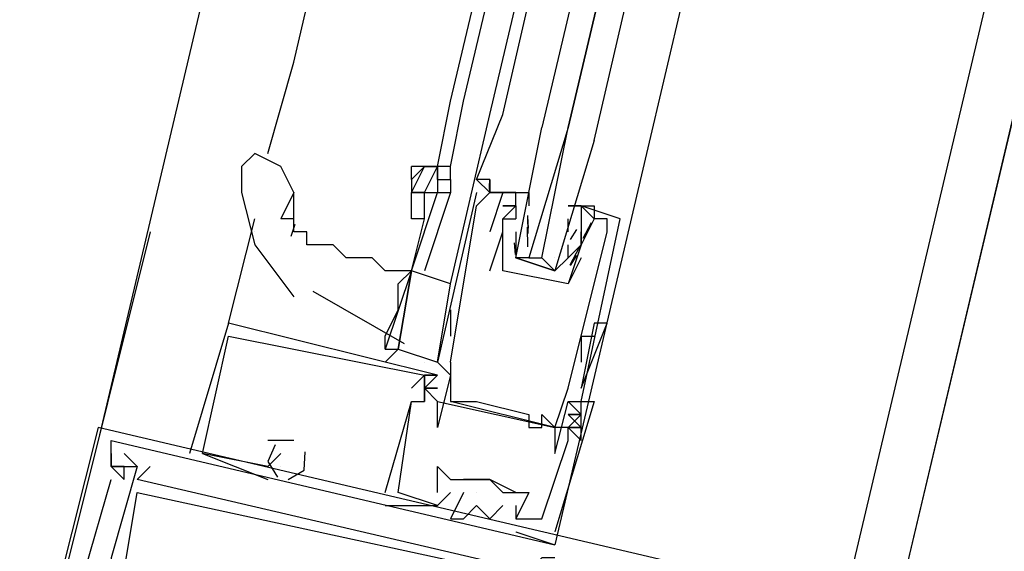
# Model space of a CAD drawing. Header units: feet. Extents: x -79 to 198, y -22 to 181.
# Tile 293 of 318: x 106.187 to 107.192, y 150.291 to 150.835. Entities that reach past the tile are written whole.
import ezdxf

# ---------------------------------------------------------------- set-up
doc = ezdxf.new("R2010")
doc.units = ezdxf.units.FT
doc.layers.add('A-LINEA', color=7, linetype='CONTINUOUS')

msp = doc.modelspace()

# ---------------------------------------------------------------- linework, layer by layer
at = {"layer": 'A-LINEA'}
for p, q in [((107, 149.8844), (108.88, 157.8178)), ((107.9733, 157.6311), (106.2667, 150.4044)), ((108.7333, 157.4578), (107.0267, 150.2311)), ((106.4667, 150.7911), (107.1867, 153.8844)), ((106.6267, 150.7511), (107.36, 153.8444)), ((106.64, 150.7511), (107.3733, 153.8444)), ((106.6667, 150.7378), (107.4, 153.8444)), ((106.68, 150.7378), (107.4, 153.8311)), ((107.56, 153.8044), (106.8267, 150.6978)), ((106.44, 150.6978), (106.4667, 150.7911)), ((106.6133, 150.6844), (106.6267, 150.7511)), ((106.6267, 150.6844), (106.64, 150.7511)), ((106.6267, 150.5644), (106.6667, 150.7378)), ((106.8267, 150.6978), (106.7333, 150.2978)), ((106.5867, 150.6711), (106.5867, 150.6844)), ((106.6, 150.6844), (106.6, 150.6844)), ((106.6133, 150.6711), (106.6133, 150.6844)), ((106.6133, 150.6844), (106.6133, 150.6844)), ((106.6267, 150.6711), (106.6267, 150.6844)), ((106.6665, 150.661), (106.6666, 150.6672)), ((106.6665, 150.661), (106.6666, 150.6672)), ((106.6665, 150.661), (106.6666, 150.6672)), ((106.4667, 150.6578), (106.4533, 150.6311)), ((106.4667, 150.6311), (106.4667, 150.6578)), ((106.6533, 150.6578), (106.6533, 150.6578)), ((106.6533, 150.6578), (106.6533, 150.6578)), ((106.6533, 150.6578), (106.6533, 150.6578)), ((106.6533, 150.6578), (106.6533, 150.6578)), ((106.6533, 150.6578), (106.6533, 150.6578)), ((106.6933, 150.6578), (106.6667, 150.6578)), ((106.6667, 150.6578), (106.6667, 150.6578)), ((106.6667, 150.6578), (106.6667, 150.6578)), ((106.68, 150.6578), (106.68, 150.6578)), ((106.6933, 150.6578), (106.6933, 150.6578)), ((106.6533, 150.6444), (106.6533, 150.6444)), ((106.6933, 150.6444), (106.6933, 150.6444)), ((106.6933, 150.6444), (106.6933, 150.6311)), ((106.76, 150.6444), (106.76, 150.6444)), ((106.4, 150.5244), (106.4267, 150.6311)), ((106.4677, 150.6252), (106.4636, 150.6128)), ((106.5867, 150.5778), (106.6, 150.6311)), ((106.68, 150.6311), (106.68, 150.6311)), ((106.6933, 150.6311), (106.6933, 150.6311)), ((106.6933, 150.6311), (106.6933, 150.6311)), ((106.7065, 150.6213), (106.7055, 150.6332)), ((106.7059, 150.616), (106.7056, 150.6343)), ((106.7467, 150.6311), (106.7467, 150.6311)), ((106.7467, 150.6178), (106.7467, 150.6311)), ((106.7467, 150.6311), (106.7467, 150.6311)), ((106.76, 150.6311), (106.76, 150.6311)), ((106.7703, 150.627), (106.7619, 150.6108)), ((106.7733, 150.6311), (106.7733, 150.6311)), ((106.7867, 150.6311), (106.7867, 150.6311)), ((106.7867, 150.6311), (106.7867, 150.6311)), ((106.8, 150.6311), (106.8, 150.6311)), ((106.32, 150.6178), (106.1867, 150.0844)), ((106.4267, 150.6178), (106.4267, 150.6178)), ((106.6667, 150.6178), (106.6667, 150.6178)), ((106.68, 150.6178), (106.68, 150.6178)), ((106.68, 150.6178), (106.68, 150.6178)), ((106.7058, 150.6022), (106.7052, 150.6225)), ((106.7467, 150.6178), (106.7467, 150.6178)), ((106.7552, 150.62), (106.7489, 150.6099)), ((106.76, 150.6178), (106.76, 150.6178)), ((106.76, 150.6178), (106.76, 150.6178)), ((106.7867, 150.6178), (106.7867, 150.6178)), ((106.6932, 150.5946), (106.6922, 150.6065)), ((106.6933, 150.6044), (106.6933, 150.6044)), ((106.758, 150.6016), (106.7484, 150.5836)), ((106.76, 150.6044), (106.76, 150.6044)), ((106.76, 150.6044), (106.76, 150.6044)), ((106.76, 150.6044), (106.76, 150.6044)), ((106.7067, 150.5911), (106.72, 150.5911)), ((106.7333, 150.5911), (106.7333, 150.5911)), ((106.7552, 150.5934), (106.7489, 150.5832)), ((106.76, 150.5911), (106.76, 150.5911)), ((106.5867, 150.5778), (106.5867, 150.5778)), ((106.5867, 150.5778), (106.5867, 150.5778)), ((106.5867, 150.5778), (106.5867, 150.5778)), ((106.6667, 150.5778), (106.6667, 150.5778)), ((106.68, 150.5778), (106.68, 150.5778)), ((106.68, 150.5778), (106.68, 150.5778)), ((106.6133, 150.4844), (106.6267, 150.5644)), ((106.7467, 150.5644), (106.7467, 150.5644)), ((106.7467, 150.5644), (106.7467, 150.5644)), ((106.486, 150.5572), (106.5794, 150.5034)), ((106.6267, 150.5378), (106.6267, 150.5111)), ((106.4, 150.5244), (106.36, 150.3911)), ((106.4, 150.5244), (106.36, 150.3911)), ((106.4, 150.5244), (106.36, 150.3911)), ((106.4, 150.5244), (106.4, 150.5244)), ((106.4, 150.5244), (106.4, 150.5244)), ((106.4, 150.5244), (106.4, 150.5244)), ((106.4, 150.5244), (106.4, 150.5244)), ((106.4, 150.5244), (106.4, 150.5244)), ((106.4, 150.5244), (106.4, 150.5244)), ((106.7733, 150.5244), (106.76, 150.4578)), ((106.7733, 150.5244), (106.76, 150.4578)), ((106.7867, 150.5244), (106.7867, 150.5244)), ((106.4, 150.5111), (106.4, 150.5111)), ((106.4, 150.5111), (106.4, 150.5111)), ((106.4, 150.5111), (106.4, 150.5111)), ((106.76, 150.5111), (106.76, 150.4844)), ((106.76, 150.5111), (106.7733, 150.5111)), ((106.56, 150.4844), (106.5733, 150.4978)), ((106.6, 150.4844), (106.6, 150.4844)), ((106.6133, 150.4844), (106.6133, 150.4844)), ((106.6267, 150.4844), (106.6267, 150.4844)), ((106.6267, 150.4844), (106.6267, 150.4844)), ((106.76, 150.4844), (106.76, 150.4844)), ((106.6, 150.4711), (106.6133, 150.4711)), ((106.6, 150.4711), (106.6, 150.4711)), ((106.6, 150.4711), (106.6, 150.4711)), ((106.6, 150.4711), (106.6133, 150.4711)), ((106.6, 150.4711), (106.6, 150.4711)), ((106.6, 150.4711), (106.6, 150.4711)), ((106.6, 150.4711), (106.6133, 150.4711)), ((106.6, 150.4711), (106.6, 150.4711)), ((106.6, 150.4711), (106.6, 150.4711)), ((106.6133, 150.4711), (106.6133, 150.4711)), ((106.6133, 150.4711), (106.6133, 150.4711)), ((106.6133, 150.4711), (106.6133, 150.4711)), ((106.6133, 150.4711), (106.6133, 150.4711)), ((106.6133, 150.4711), (106.6133, 150.4711)), ((106.6133, 150.4711), (106.6133, 150.4711)), ((106.6267, 150.4711), (106.6267, 150.4711)), ((106.5867, 150.4578), (106.5867, 150.4578)), ((106.5867, 150.4578), (106.5867, 150.4578)), ((106.5867, 150.4578), (106.5867, 150.4578)), ((106.6, 150.4578), (106.6133, 150.4444)), ((106.6, 150.4578), (106.6133, 150.4444)), ((106.6, 150.4578), (106.6, 150.4578)), ((106.6, 150.4578), (106.6, 150.4578)), ((106.6, 150.4578), (106.6133, 150.4444)), ((106.6, 150.4578), (106.6133, 150.4444)), ((106.6, 150.4578), (106.6, 150.4578)), ((106.6, 150.4578), (106.6, 150.4578)), ((106.6, 150.4578), (106.6133, 150.4444)), ((106.6, 150.4578), (106.6133, 150.4444)), ((106.6, 150.4578), (106.6, 150.4578)), ((106.6, 150.4578), (106.6, 150.4578)), ((106.7467, 150.4578), (106.7467, 150.4578)), ((106.76, 150.4578), (106.76, 150.4578)), ((106.5867, 150.4444), (106.5867, 150.4444)), ((106.5867, 150.4444), (106.5867, 150.4444)), ((106.5867, 150.4444), (106.5867, 150.4444)), ((106.5867, 150.4444), (106.5867, 150.4444)), ((106.5867, 150.4444), (106.5867, 150.4444)), ((106.5867, 150.4444), (106.5867, 150.4444)), ((106.6, 150.4444), (106.6, 150.4444)), ((106.6, 150.4444), (106.6, 150.4444)), ((106.6, 150.4444), (106.6, 150.4444)), ((106.6, 150.4444), (106.6, 150.4444)), ((106.6, 150.4444), (106.6, 150.4444)), ((106.6, 150.4444), (106.6, 150.4444)), ((106.6133, 150.4444), (106.6133, 150.4444)), ((106.6267, 150.4444), (106.6267, 150.4444)), ((106.7333, 150.4178), (106.6267, 150.4444)), ((106.7333, 150.4178), (106.6267, 150.4444)), ((106.7333, 150.4178), (106.6267, 150.4444)), ((106.64, 150.4444), (106.64, 150.4444)), ((106.6533, 150.4444), (106.6533, 150.4444)), ((106.7467, 150.4444), (106.7467, 150.4444)), ((106.76, 150.4311), (106.7467, 150.4444)), ((106.76, 150.4444), (106.76, 150.4444)), ((106.76, 150.4444), (106.76, 150.4444)), ((106.76, 150.4444), (106.76, 150.4444)), ((106.76, 150.4444), (106.76, 150.4444)), ((106.7733, 150.4444), (106.7733, 150.4444)), ((106.7733, 150.4444), (106.7733, 150.4444)), ((106.7733, 150.4444), (106.7733, 150.4444)), ((106.7067, 150.4311), (106.7067, 150.4311)), ((106.72, 150.4311), (106.72, 150.4311)), ((106.76, 150.4311), (106.76, 150.4311)), ((106.76, 150.4311), (106.76, 150.4311)), ((106.76, 150.4311), (106.76, 150.4311)), ((106.2667, 150.4178), (106.2667, 150.4178)), ((106.2667, 150.4178), (106.2667, 150.4178)), ((106.2667, 150.4178), (106.2667, 150.4178)), ((106.6133, 150.4178), (106.6133, 150.4178)), ((106.7067, 150.4178), (106.7067, 150.4178)), ((106.72, 150.4178), (106.72, 150.4178)), ((106.7333, 150.4178), (106.7333, 150.4178)), ((106.7333, 150.4178), (106.7333, 150.4178)), ((106.7467, 150.4178), (106.7333, 150.4178)), ((106.7467, 150.4178), (106.7467, 150.4178)), ((106.7467, 150.4178), (106.7467, 150.4178)), ((106.7467, 150.4178), (106.7467, 150.4178)), ((106.7467, 150.4178), (106.7467, 150.4178)), ((106.7467, 150.4178), (106.7467, 150.4178)), ((106.28, 150.4044), (106.28, 150.4044)), ((106.28, 150.4044), (106.28, 150.4044)), ((106.28, 150.4044), (106.28, 150.4044)), ((106.4533, 150.4044), (106.44, 150.4044)), ((106.44, 150.4044), (106.44, 150.4044)), ((106.4533, 150.4044), (106.44, 150.4044)), ((106.44, 150.4044), (106.44, 150.4044)), ((106.4533, 150.4044), (106.44, 150.4044)), ((106.44, 150.4044), (106.44, 150.4044)), ((106.4667, 150.4044), (106.4533, 150.4044)), ((106.4533, 150.4044), (106.4533, 150.4044)), ((106.4667, 150.4044), (106.4533, 150.4044)), ((106.4533, 150.4044), (106.4533, 150.4044)), ((106.4667, 150.4044), (106.4533, 150.4044)), ((106.4533, 150.4044), (106.4533, 150.4044)), ((106.4667, 150.4044), (106.4667, 150.4044)), ((106.4667, 150.4044), (106.4667, 150.4044)), ((106.4667, 150.4044), (106.4667, 150.4044)), ((106.7467, 150.4044), (106.7467, 150.4044)), ((106.7467, 150.4044), (106.7467, 150.4044)), ((106.7467, 150.4044), (106.7467, 150.4044)), ((106.76, 150.4044), (106.76, 150.4044)), ((106.76, 150.4044), (106.76, 150.4044)), ((106.76, 150.4044), (106.76, 150.4044)), ((106.28, 150.3911), (106.28, 150.3911)), ((106.28, 150.3911), (106.28, 150.3911)), ((106.28, 150.3911), (106.28, 150.3911)), ((106.3067, 150.3778), (106.2933, 150.3911)), ((106.2933, 150.3911), (106.2933, 150.3911)), ((106.3067, 150.3778), (106.2933, 150.3911)), ((106.2933, 150.3911), (106.2933, 150.3911)), ((106.3067, 150.3778), (106.2933, 150.3911)), ((106.2933, 150.3911), (106.2933, 150.3911)), ((106.36, 150.3911), (106.36, 150.3911)), ((106.36, 150.3911), (106.36, 150.3911)), ((106.36, 150.3911), (106.36, 150.3911)), ((106.3733, 150.3911), (106.44, 150.3644)), ((106.3733, 150.3911), (106.3733, 150.3911)), ((106.3733, 150.3911), (106.3733, 150.3911)), ((106.3733, 150.3911), (106.44, 150.3644)), ((106.3733, 150.3911), (106.3733, 150.3911)), ((106.3733, 150.3911), (106.3733, 150.3911)), ((106.3733, 150.3911), (106.44, 150.3644)), ((106.3733, 150.3911), (106.3733, 150.3911)), ((106.3733, 150.3911), (106.3733, 150.3911)), ((106.4533, 150.3911), (106.4533, 150.3911)), ((106.4533, 150.3911), (106.4533, 150.3911)), ((106.4533, 150.3911), (106.4533, 150.3911)), ((106.4533, 150.3911), (106.4533, 150.3911)), ((106.4533, 150.3911), (106.4533, 150.3911)), ((106.4533, 150.3911), (106.4533, 150.3911)), ((106.7333, 150.3911), (106.7333, 150.3911)), ((106.28, 150.3778), (106.28, 150.3778)), ((106.28, 150.3778), (106.28, 150.3778)), ((106.28, 150.3778), (106.28, 150.3778)), ((106.28, 150.3778), (106.28, 150.3778)), ((106.28, 150.3778), (106.28, 150.3778)), ((106.28, 150.3778), (106.28, 150.3778)), ((106.28, 150.3778), (106.28, 150.3778)), ((106.28, 150.3778), (106.28, 150.3778)), ((106.28, 150.3778), (106.28, 150.3778)), ((106.2933, 150.3778), (106.2933, 150.3778)), ((106.2933, 150.3778), (106.2933, 150.3778)), ((106.2933, 150.3778), (106.2933, 150.3778)), ((106.3067, 150.3778), (106.3067, 150.3778)), ((106.3067, 150.3778), (106.3067, 150.3778)), ((106.3067, 150.3778), (106.3067, 150.3778)), ((106.3067, 150.3778), (106.3067, 150.3778)), ((106.3067, 150.3778), (106.3067, 150.3778)), ((106.3067, 150.3778), (106.3067, 150.3778)), ((106.32, 150.3778), (106.32, 150.3778)), ((106.32, 150.3778), (106.32, 150.3778)), ((106.32, 150.3778), (106.32, 150.3778)), ((106.44, 150.3778), (106.44, 150.3778)), ((106.44, 150.3778), (106.44, 150.3778)), ((106.44, 150.3778), (106.44, 150.3778)), ((106.4533, 150.3778), (106.4533, 150.3778)), ((106.4533, 150.3778), (106.4533, 150.3778)), ((106.4533, 150.3778), (106.4533, 150.3778)), ((106.4533, 150.3778), (106.4533, 150.3778)), ((106.4533, 150.3778), (106.4533, 150.3778)), ((106.4533, 150.3778), (106.4533, 150.3778)), ((106.6133, 150.3778), (106.6133, 150.3778)), ((106.6133, 150.3778), (106.6133, 150.3778)), ((106.6133, 150.3778), (106.6133, 150.3778)), ((106.28, 150.3644), (106.28, 150.3644)), ((106.28, 150.3644), (106.28, 150.3644)), ((106.28, 150.3644), (106.28, 150.3644)), ((106.2933, 150.3644), (106.2933, 150.3644)), ((106.2933, 150.3644), (106.2933, 150.3644)), ((106.2933, 150.3644), (106.2933, 150.3644)), ((106.3067, 150.3644), (106.3067, 150.3644)), ((106.3067, 150.3644), (106.3067, 150.3644)), ((106.3067, 150.3644), (106.3067, 150.3644)), ((106.44, 150.3644), (106.44, 150.3644)), ((106.44, 150.3644), (106.44, 150.3644)), ((106.44, 150.3644), (106.44, 150.3644)), ((106.6267, 150.3644), (106.6267, 150.3644)), ((106.6267, 150.3644), (106.64, 150.3644)), ((106.6267, 150.3644), (106.6267, 150.3644)), ((106.6267, 150.3644), (106.6267, 150.3644)), ((106.64, 150.3644), (106.64, 150.3644)), ((106.64, 150.3644), (106.64, 150.3644)), ((106.64, 150.3644), (106.64, 150.3644)), ((106.6533, 150.3644), (106.6533, 150.3644)), ((106.6533, 150.3644), (106.6667, 150.3644)), ((106.6533, 150.3644), (106.6533, 150.3644)), ((106.6533, 150.3644), (106.6533, 150.3644)), ((106.6667, 150.3644), (106.6667, 150.3644)), ((106.6667, 150.3644), (106.6667, 150.3644)), ((106.6667, 150.3644), (106.6667, 150.3644)), ((106.6667, 150.3644), (106.6667, 150.3644)), ((106.3067, 150.3511), (106.3067, 150.3511)), ((106.3067, 150.3511), (106.3067, 150.3511)), ((106.3067, 150.3511), (106.3067, 150.3511)), ((106.56, 150.3511), (106.56, 150.3511)), ((106.56, 150.3511), (106.56, 150.3511)), ((106.56, 150.3511), (106.56, 150.3511)), ((106.5733, 150.3511), (106.5733, 150.3511)), ((106.5733, 150.3511), (106.5733, 150.3511)), ((106.5733, 150.3511), (106.5733, 150.3511)), ((106.5733, 150.3511), (106.5733, 150.3511)), ((106.5733, 150.3511), (106.5733, 150.3511)), ((106.5733, 150.3511), (106.5733, 150.3511)), ((106.6133, 150.3511), (106.6133, 150.3511)), ((106.6133, 150.3511), (106.6133, 150.3511)), ((106.6133, 150.3511), (106.6133, 150.3511)), ((106.6267, 150.3511), (106.6267, 150.3511)), ((106.6267, 150.3511), (106.6267, 150.3511)), ((106.6267, 150.3511), (106.6267, 150.3511)), ((106.64, 150.3511), (106.64, 150.3511)), ((106.64, 150.3511), (106.64, 150.3511)), ((106.64, 150.3511), (106.64, 150.3511)), ((106.6533, 150.3511), (106.6533, 150.3511)), ((106.6533, 150.3511), (106.6533, 150.3511)), ((106.6533, 150.3511), (106.6533, 150.3511)), ((106.68, 150.3511), (106.68, 150.3511)), ((106.68, 150.3511), (106.68, 150.3511)), ((106.68, 150.3511), (106.68, 150.3511)), ((106.6933, 150.3511), (106.6933, 150.3511)), ((106.6933, 150.3511), (106.6933, 150.3511)), ((106.6933, 150.3511), (106.6933, 150.3511)), ((106.7067, 150.3511), (106.7067, 150.3511)), ((106.7067, 150.3511), (106.7067, 150.3511)), ((106.7067, 150.3511), (106.7067, 150.3511)), ((106.56, 150.3378), (106.56, 150.3378)), ((106.56, 150.3378), (106.56, 150.3378)), ((106.56, 150.3378), (106.56, 150.3378)), ((106.6133, 150.3378), (106.6133, 150.3378)), ((106.6133, 150.3378), (106.6133, 150.3378)), ((106.6133, 150.3378), (106.6133, 150.3378)), ((106.6133, 150.3378), (106.6133, 150.3378)), ((106.6133, 150.3378), (106.6133, 150.3378)), ((106.6133, 150.3378), (106.6133, 150.3378)), ((106.6533, 150.3378), (106.6533, 150.3378)), ((106.6533, 150.3378), (106.6533, 150.3378)), ((106.6533, 150.3378), (106.6533, 150.3378)), ((106.68, 150.3378), (106.68, 150.3378)), ((106.68, 150.3378), (106.68, 150.3378)), ((106.68, 150.3378), (106.68, 150.3378)), ((106.6933, 150.3378), (106.6933, 150.3378)), ((106.6933, 150.3378), (106.6933, 150.3378)), ((106.6933, 150.3378), (106.6933, 150.3378)), ((106.6267, 150.3244), (106.6267, 150.3244)), ((106.6267, 150.3244), (106.6267, 150.3244)), ((106.6267, 150.3244), (106.6267, 150.3244)), ((106.64, 150.3244), (106.64, 150.3244)), ((106.64, 150.3244), (106.64, 150.3244)), ((106.64, 150.3244), (106.64, 150.3244)), ((106.6667, 150.3244), (106.6667, 150.3244)), ((106.6667, 150.3244), (106.6667, 150.3244)), ((106.6667, 150.3244), (106.6667, 150.3244)), ((106.6933, 150.3244), (106.6933, 150.3244)), ((106.6933, 150.3244), (106.6933, 150.3244)), ((106.6933, 150.3244), (106.6933, 150.3244)), ((106.6933, 150.3244), (106.6933, 150.3244)), ((106.6933, 150.3244), (106.6933, 150.3244)), ((106.6933, 150.3244), (106.6933, 150.3244)), ((106.72, 150.3244), (106.72, 150.3244)), ((106.72, 150.3244), (106.72, 150.3244)), ((106.72, 150.3244), (106.72, 150.3244)), ((106.6933, 150.3111), (106.7333, 150.2978)), ((106.6933, 150.3111), (106.6933, 150.3111)), ((106.6933, 150.3111), (106.7333, 150.2978)), ((106.6933, 150.3111), (106.6933, 150.3111)), ((106.6933, 150.3111), (106.7333, 150.2978)), ((106.6933, 150.3111), (106.6933, 150.3111)), ((106.7333, 150.3111), (106.7333, 150.3111)), ((106.7333, 150.3111), (106.7333, 150.3111)), ((106.7333, 150.3111), (106.7333, 150.3111)), ((106.7333, 150.2978), (106.7333, 150.2978)), ((106.7333, 150.2978), (106.7333, 150.2978)), ((106.7333, 150.2978), (106.7333, 150.2978)), ((106.7333, 150.2978), (106.7333, 150.2978)), ((106.7333, 150.2978), (106.7333, 150.2978)), ((106.7333, 150.2978), (106.7333, 150.2978))]:
    msp.add_line(p, q, dxfattribs=at)
for points in [[(108.6533, 156.8844), (107, 149.8844), (110.5733, 149.0444), (110.4133, 148.3911), (124.3067, 145.1111)], [(106.7733, 150.7111), (107.5067, 153.8711), (107.4933, 153.8844), (106.7467, 150.7244), (107.4933, 153.8844), (107.48, 153.8844), (107.4667, 153.8844), (106.72, 150.7244)], [(106.6667, 150.6578), (106.6667, 150.6711), (106.6533, 150.6711), (106.68, 150.7378)], [(106.7733, 150.7111), (106.7333, 150.5778), (106.72, 150.5911), (106.7467, 150.7244), (106.7067, 150.5911), (106.6933, 150.5911), (106.72, 150.7244)], [(106.4667, 150.6578), (106.4533, 150.6844), (106.4267, 150.6978), (106.4133, 150.6844)], [(106.4133, 150.6844), (106.4133, 150.6578), (106.4267, 150.6044), (106.4667, 150.5511)], [(106.6267, 150.6844), (106.6133, 150.6844), (106.6133, 150.6844), (106.6, 150.6844), (106.5867, 150.6844)], [(106.6, 150.6578), (106.5867, 150.6578), (106.6, 150.6844), (106.6133, 150.6844)], [(106.6, 150.6844), (106.5867, 150.6711), (106.5867, 150.6578), (106.5867, 150.6578), (106.5867, 150.6578), (106.5867, 150.6578)], [(106.6, 150.6578), (106.6133, 150.6844), (106.6133, 150.6711), (106.6133, 150.6578)], [(106.6133, 150.6711), (106.6267, 150.6711), (106.6267, 150.6578)], [(106.6533, 150.6711), (106.6667, 150.6578), (106.6667, 150.6711), (106.6667, 150.6578), (106.6667, 150.6711), (106.6667, 150.6578)], [(106.6667, 150.6578), (106.6667, 150.6711), (106.6533, 150.6711)], [(106.6533, 150.6711), (106.6667, 150.6578), (106.6667, 150.6711), (106.6667, 150.6578), (106.6667, 150.6711), (106.6667, 150.6578)], [(106.6667, 150.6578), (106.6667, 150.6711), (106.6533, 150.6711)], [(106.6533, 150.6711), (106.6667, 150.6578), (106.6667, 150.6711), (106.6667, 150.6578), (106.6667, 150.6711), (106.6667, 150.6578)], [(106.5867, 150.5778), (106.6133, 150.6578), (106.6267, 150.6578), (106.6, 150.5778)], [(106.5867, 150.6311), (106.5867, 150.6578), (106.6, 150.6578)], [(106.5867, 150.6444), (106.5867, 150.6578), (106.5867, 150.6578)], [(106.6, 150.6311), (106.6, 150.6578), (106.6, 150.6578), (106.6133, 150.6578)], [(106.6533, 150.6578), (106.6133, 150.4844), (106.6267, 150.4711), (106.6133, 150.4178), (106.6133, 150.4444), (106.7333, 150.4178), (106.7333, 150.3911), (106.7467, 150.4444), (106.76, 150.4444), (106.8, 150.6311)], [(106.6267, 150.4844), (106.6533, 150.6444), (106.6667, 150.6578), (106.68, 150.6578), (106.6667, 150.6178)], [(106.68, 150.5911), (106.68, 150.6178), (106.68, 150.6311), (106.6933, 150.6444), (106.68, 150.6444), (106.6933, 150.6444), (106.6933, 150.6578), (106.68, 150.6578), (106.7067, 150.6578), (106.7067, 150.6444)], [(106.6, 150.6311), (106.6, 150.6311), (106.5867, 150.6311), (106.5867, 150.6444)], [(106.76, 150.6444), (106.7467, 150.6444), (106.7733, 150.6444), (106.7733, 150.6311), (106.76, 150.6444), (106.76, 150.6311), (106.76, 150.6044), (106.7467, 150.5911), (106.7333, 150.5778), (106.6933, 150.5911)], [(106.8, 150.6311), (106.76, 150.6444), (106.76, 150.6311)], [(106.5867, 150.5778), (106.56, 150.5778), (106.5467, 150.5911), (106.5333, 150.5911), (106.52, 150.5911), (106.5067, 150.6044), (106.4933, 150.6044), (106.48, 150.6044), (106.48, 150.6178), (106.4667, 150.6178), (106.4667, 150.6311), (106.4533, 150.6311)], [(106.56, 150.4978), (106.56, 150.5111), (106.5733, 150.5378), (106.5733, 150.5644), (106.5867, 150.5778), (106.5867, 150.5778), (106.6, 150.6311)], [(106.6267, 150.4844), (106.6267, 150.4444), (106.64, 150.4444), (106.6533, 150.4444), (106.7067, 150.4311), (106.7067, 150.4178), (106.72, 150.4178), (106.72, 150.4311), (106.7333, 150.4178), (106.7467, 150.4578), (106.7867, 150.6178), (106.7867, 150.6311), (106.7733, 150.6311), (106.76, 150.6044), (106.76, 150.6044)], [(106.76, 150.6178), (106.76, 150.6044), (106.76, 150.6178), (106.76, 150.6044), (106.7467, 150.5644), (106.68, 150.5778), (106.68, 150.6178), (106.68, 150.6311), (106.6933, 150.6311)], [(106.6667, 150.5778), (106.68, 150.6178), (106.68, 150.6178)], [(106.6933, 150.6178), (106.6933, 150.6044), (106.6933, 150.5911), (106.7333, 150.5778), (106.7467, 150.5911), (106.7467, 150.6044)], [(106.76, 150.5911), (106.7467, 150.5644), (106.7467, 150.5644), (106.68, 150.5778), (106.68, 150.5778)], [(106.5867, 150.5778), (106.5867, 150.5778), (106.56, 150.4978), (106.5733, 150.4978), (106.5867, 150.5778), (106.5867, 150.5778), (106.5867, 150.5778)], [(106.6267, 150.5644), (106.5867, 150.5778), (106.5733, 150.4978), (106.6133, 150.4844)], [(106.6133, 150.3378), (106.5733, 150.3511), (106.5867, 150.4444), (106.6, 150.4444), (106.6, 150.4578), (106.6, 150.4444), (106.6, 150.4711), (106.6133, 150.4711), (106.4, 150.5244)], [(106.6133, 150.3378), (106.5733, 150.3511), (106.5867, 150.4444), (106.6, 150.4444), (106.6, 150.4578), (106.6, 150.4444), (106.6, 150.4711), (106.6133, 150.4711), (106.4, 150.5244)], [(106.6133, 150.3378), (106.5733, 150.3511), (106.5867, 150.4444), (106.6, 150.4444), (106.6, 150.4578), (106.6, 150.4444), (106.6, 150.4711), (106.6133, 150.4711), (106.4, 150.5244)], [(106.76, 150.4578), (106.76, 150.4578), (106.7867, 150.5244), (106.7733, 150.5244)], [(106.4533, 150.3911), (106.44, 150.3778), (106.3733, 150.3911), (106.4, 150.5111), (106.6, 150.4711), (106.5867, 150.4578)], [(106.4533, 150.3911), (106.44, 150.3778), (106.3733, 150.3911), (106.4, 150.5111), (106.6, 150.4711), (106.5867, 150.4578)], [(106.4533, 150.3911), (106.44, 150.3778), (106.3733, 150.3911), (106.4, 150.5111), (106.6, 150.4711), (106.5867, 150.4578)], [(106.6133, 150.4711), (106.6, 150.4578), (106.6133, 150.4578)], [(106.6133, 150.4711), (106.6, 150.4711), (106.6, 150.4444), (106.6, 150.4444), (106.6, 150.4711), (106.6, 150.4711)], [(106.6133, 150.4711), (106.6, 150.4578), (106.6133, 150.4578)], [(106.6133, 150.4711), (106.6, 150.4711), (106.6, 150.4444), (106.6, 150.4444), (106.6, 150.4711), (106.6, 150.4711)], [(106.6133, 150.4711), (106.6, 150.4578), (106.6133, 150.4578)], [(106.6133, 150.4711), (106.6, 150.4711), (106.6, 150.4444), (106.6, 150.4444), (106.6, 150.4711), (106.6, 150.4711)], [(106.6133, 150.4444), (106.6, 150.4578), (106.6133, 150.4444)], [(106.6133, 150.4578), (106.6, 150.4578), (106.6133, 150.4578)], [(106.6133, 150.4444), (106.6, 150.4578), (106.6133, 150.4444)], [(106.6133, 150.4578), (106.6, 150.4578), (106.6133, 150.4578)], [(106.6133, 150.4444), (106.6, 150.4578), (106.6133, 150.4444)], [(106.6133, 150.4578), (106.6, 150.4578), (106.6133, 150.4578)], [(106.56, 150.3511), (106.5867, 150.4444), (106.5867, 150.4444)], [(106.56, 150.3511), (106.5867, 150.4444), (106.5867, 150.4444)], [(106.56, 150.3511), (106.5867, 150.4444), (106.5867, 150.4444)], [(106.6133, 150.3511), (106.6133, 150.3778), (106.6267, 150.3644), (106.64, 150.3644), (106.6533, 150.3644), (106.6667, 150.3644), (106.68, 150.3511), (106.6933, 150.3511), (106.7067, 150.3511), (106.6933, 150.3244), (106.72, 150.3244), (106.7467, 150.4044), (106.7467, 150.4178), (106.76, 150.4044), (106.76, 150.4311), (106.76, 150.4444), (106.7733, 150.4444), (106.7333, 150.3111), (106.7333, 150.3111)], [(106.6133, 150.3511), (106.6133, 150.3778), (106.6267, 150.3644), (106.64, 150.3644), (106.6533, 150.3644), (106.6667, 150.3644), (106.68, 150.3511), (106.6933, 150.3511), (106.7067, 150.3511), (106.6933, 150.3244), (106.72, 150.3244), (106.7467, 150.4044), (106.7467, 150.4178), (106.76, 150.4044), (106.76, 150.4311), (106.76, 150.4444), (106.7733, 150.4444), (106.7333, 150.3111), (106.7333, 150.3111)], [(106.6133, 150.3511), (106.6133, 150.3778), (106.6267, 150.3644), (106.64, 150.3644), (106.6533, 150.3644), (106.6667, 150.3644), (106.68, 150.3511), (106.6933, 150.3511), (106.7067, 150.3511), (106.6933, 150.3244), (106.72, 150.3244), (106.7467, 150.4044), (106.7467, 150.4178), (106.76, 150.4044), (106.76, 150.4311), (106.76, 150.4444), (106.7733, 150.4444), (106.7333, 150.3111), (106.7333, 150.3111)], [(106.7467, 150.4311), (106.76, 150.4311), (106.7467, 150.4311)], [(106.76, 150.4311), (106.7467, 150.4311), (106.76, 150.4178), (106.7467, 150.4311)], [(106.76, 150.4311), (106.76, 150.4311), (106.76, 150.4311), (106.7467, 150.4178), (106.76, 150.4044), (106.76, 150.4311)], [(106.9467, 150.2444), (106.9467, 150.2578), (106.2667, 150.4178), (106.2267, 150.2578), (106.2533, 150.2578), (106.2267, 150.1778)], [(106.9467, 150.2444), (106.9467, 150.2578), (106.2667, 150.4178), (106.2267, 150.2578), (106.2533, 150.2578), (106.2267, 150.1778)], [(106.9467, 150.2444), (106.9467, 150.2578), (106.2667, 150.4178), (106.2267, 150.2578), (106.2533, 150.2578), (106.2267, 150.1778)], [(106.7467, 150.4178), (106.76, 150.4178), (106.7467, 150.4178)], [(106.28, 150.3778), (106.2933, 150.3644), (106.2933, 150.3778), (106.28, 150.3778), (106.28, 150.4044), (106.7333, 150.2978)], [(106.28, 150.3778), (106.2933, 150.3644), (106.2933, 150.3778), (106.28, 150.3778), (106.28, 150.4044), (106.7333, 150.2978)], [(106.28, 150.3778), (106.2933, 150.3644), (106.2933, 150.3778), (106.28, 150.3778), (106.28, 150.4044), (106.7333, 150.2978)], [(106.4476, 150.4001), (106.4401, 150.3829), (106.4501, 150.367)], [(106.4476, 150.4001), (106.4401, 150.3829), (106.4501, 150.367)], [(106.4476, 150.4001), (106.4401, 150.3829), (106.4501, 150.367)], [(106.28, 150.3911), (106.28, 150.3778), (106.3067, 150.3778), (106.28, 150.2844), (106.28, 150.2711)], [(106.28, 150.3911), (106.28, 150.3778), (106.3067, 150.3778), (106.28, 150.2844), (106.28, 150.2711)], [(106.28, 150.3911), (106.28, 150.3778), (106.3067, 150.3778), (106.28, 150.2844), (106.28, 150.2711)], [(106.461, 150.3645), (106.4771, 150.3741), (106.4781, 150.3929)], [(106.461, 150.3645), (106.4771, 150.3741), (106.4781, 150.3929)], [(106.461, 150.3645), (106.4771, 150.3741), (106.4781, 150.3929)], [(106.7333, 150.2844), (106.72, 150.2844), (106.7067, 150.2711), (106.3067, 150.3644), (106.32, 150.3778)], [(106.7333, 150.2844), (106.72, 150.2844), (106.7067, 150.2711), (106.3067, 150.3644), (106.32, 150.3778)], [(106.7333, 150.2844), (106.72, 150.2844), (106.7067, 150.2711), (106.3067, 150.3644), (106.32, 150.3778)], [(106.2667, 150.2711), (106.2533, 150.2711), (106.28, 150.3644)], [(106.2667, 150.2711), (106.2533, 150.2711), (106.28, 150.3644)], [(106.2667, 150.2711), (106.2533, 150.2711), (106.28, 150.3644)], [(106.6933, 150.3511), (106.6667, 150.3644), (106.6533, 150.3644), (106.64, 150.3644)], [(106.2933, 150.2711), (106.3067, 150.3511), (106.8, 150.2444)], [(106.2933, 150.2711), (106.3067, 150.3511), (106.8, 150.2444)], [(106.2933, 150.2711), (106.3067, 150.3511), (106.8, 150.2444)], [(106.56, 150.3378), (106.6133, 150.3378), (106.6133, 150.3378), (106.6267, 150.3511), (106.6267, 150.3511)], [(106.56, 150.3378), (106.6133, 150.3378), (106.6133, 150.3378), (106.6267, 150.3511), (106.6267, 150.3511)], [(106.56, 150.3378), (106.6133, 150.3378), (106.6133, 150.3378), (106.6267, 150.3511), (106.6267, 150.3511)], [(106.64, 150.3511), (106.6267, 150.3244), (106.64, 150.3244), (106.6533, 150.3378)], [(106.64, 150.3511), (106.6267, 150.3244), (106.64, 150.3244), (106.6533, 150.3378)], [(106.64, 150.3511), (106.6267, 150.3244), (106.64, 150.3244), (106.6533, 150.3378)], [(106.6533, 150.3378), (106.6667, 150.3244), (106.68, 150.3378), (106.68, 150.3378)], [(106.6533, 150.3378), (106.6667, 150.3244), (106.68, 150.3378), (106.68, 150.3378)], [(106.6533, 150.3378), (106.6667, 150.3244), (106.68, 150.3378), (106.68, 150.3378)], [(106.6933, 150.3378), (106.6933, 150.3244), (106.6933, 150.3244)], [(106.6933, 150.3378), (106.6933, 150.3244), (106.6933, 150.3244)], [(106.6933, 150.3378), (106.6933, 150.3244), (106.6933, 150.3244)]]:
    msp.add_lwpolyline(points, dxfattribs=at)

doc.saveas('drawing.dxf')
